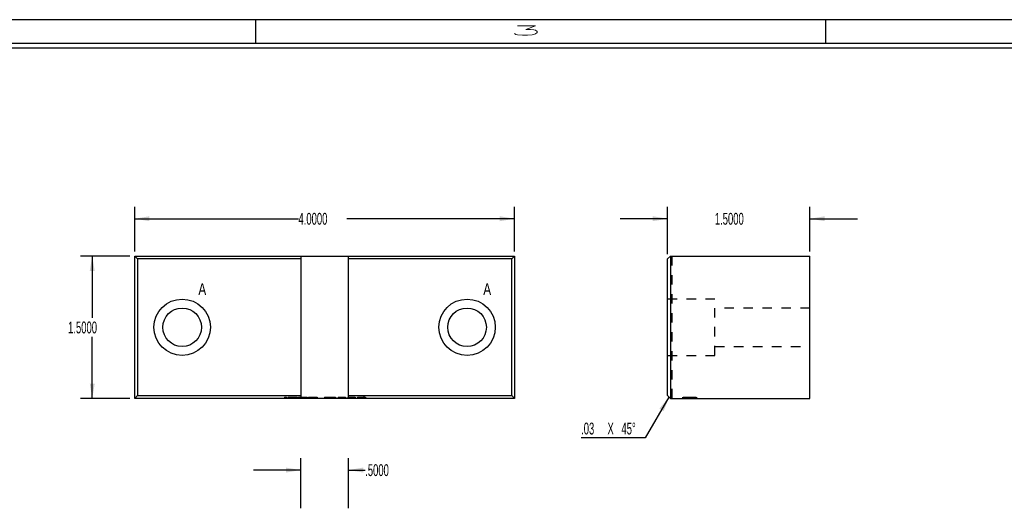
# Model space of a CAD drawing. Header units: inches. Extents: x 220 to 877, y 4 to 174.
# Tile 399 of 656: x 464.37 to 474.73, y 105.7 to 110.85. Entities that reach past the tile are written whole.
import ezdxf

# ---------------------------------------------------------------- set-up
doc = ezdxf.new("R2010")
doc.units = ezdxf.units.IN
doc.header["$LTSCALE"] = 0.5
doc.header["$MEASUREMENT"] = 0
doc.linetypes.add('HIDDEN', pattern=[0.225, 0.15, -0.075])
for name, color, linetype in [('SID-M-D', 42, 'Continuous'), ('SID-M-H', 4, 'HIDDEN'), ('SID-M-S', 105, 'Continuous')]:
    doc.layers.add(name, color=color, linetype=linetype)
doc.styles.add('R', font='ROMAND.SHX')
doc.styles.add('SLDTEXTSTYLE0', font='TXT', dxfattribs={"width": 0.595745})

# ---------------------------------------------------------------- blocks, each defined once
blk = doc.blocks.new('*U9')
at = {"layer": 'SID-M-S'}
for p, q in [((0, 22.55), (-34, 22.55)), ((-17, 22.55), (-17, 22.3)), ((-11, 22.55), (-11, 22.3)), ((0, 22.3), (-34, 22.3)), ((0, 22.25), (-34, 22.25))]:
    blk.add_line(p, q, dxfattribs=at)
at = {"layer": 'SID-M-D', "style": 'R', "width": 4}
blk.add_text('3', height=0.1, dxfattribs=at).set_placement((-14.327, 22.386))

msp = doc.modelspace()

# ---------------------------------------------------------------- linework, layer by layer
at = {"layer": 'SID-M-D'}
for p, q in [((465.57852, 108.41109), (465.57852, 108.87979)), ((469.57852, 108.41109), (469.57852, 108.87979)), ((471.18863, 108.38109), (471.18863, 108.87979)), ((472.68863, 108.41109), (472.68863, 108.87979)), ((465.57852, 108.75479), (467.30306, 108.75479)), ((469.57852, 108.75479), (467.81105, 108.75479)), ((471.18863, 108.75479), (470.68863, 108.75479)), ((472.68863, 108.75479), (473.18863, 108.75479)), ((465.52852, 108.36109), (465.00659, 108.36109)), ((465.13159, 108.36109), (465.13159, 107.7091)), ((465.13159, 106.86109), (465.13159, 107.51066)), ((465.52852, 106.86109), (465.00659, 106.86109)), ((467.32852, 105.70392), (467.32852, 106.23183)), ((467.82852, 105.70392), (467.82852, 106.23183)), ((467.32852, 106.10683), (466.82852, 106.10683)), ((467.82852, 106.10683), (468.00568, 106.10683))]:
    msp.add_line(p, q, dxfattribs=at)
at = {"layer": 'SID-M-D', "color": 0}
for p, q in [((471.20363, 106.87609), (470.95508, 106.44559)), ((470.95508, 106.44559), (470.27887, 106.44559))]:
    msp.add_line(p, q, dxfattribs=at)
at = {"layer": 'SID-M-D'}
for points in [[(465.57852, 108.75479), (465.73452, 108.72879), (465.73452, 108.78079)], [(469.57852, 108.75479), (469.42252, 108.78079), (469.42252, 108.72879)], [(471.18863, 108.75479), (471.03263, 108.78079), (471.03263, 108.72879)], [(472.68863, 108.75479), (472.84463, 108.72879), (472.84463, 108.78079)], [(465.13159, 108.36109), (465.10559, 108.20509), (465.15759, 108.20509)], [(465.13159, 106.86109), (465.15759, 107.01709), (465.10559, 107.01709)], [(467.32852, 106.10683), (467.17252, 106.13283), (467.17252, 106.08083)], [(467.82852, 106.10683), (467.98452, 106.08083), (467.98452, 106.13283)]]:
    msp.add_solid(points, dxfattribs=at)
at = {"layer": 'SID-M-D', "color": 0}
msp.add_solid([(471.20363, 106.87609), (471.10312, 106.75399), (471.14815, 106.72799)], dxfattribs=at)
at = {"layer": 'SID-M-H'}
for p, q in [((471.23863, 106.86109), (471.23863, 108.36109)), ((471.68863, 107.90799), (471.18863, 107.90799)), ((471.68863, 107.31419), (471.68863, 107.90799)), ((472.68863, 107.81409), (471.68863, 107.81409)), ((471.68863, 107.40809), (472.68863, 107.40809)), ((471.18863, 107.31419), (471.68863, 107.31419)), ((467.15442, 106.87609), (467.15442, 106.86109)), ((467.1659, 106.87609), (467.1659, 106.86109)), ((467.17739, 106.87609), (467.17739, 106.86109)), ((467.19505, 106.87609), (467.19505, 106.86109)), ((467.20742, 106.87609), (467.20742, 106.86109)), ((467.24112, 106.87609), (467.24112, 106.86109)), ((467.24154, 106.87609), (467.24154, 106.86109)), ((467.2711, 106.87609), (467.2711, 106.86109)), ((467.27632, 106.87609), (467.27632, 106.86109)), ((467.28868, 106.87609), (467.28868, 106.86109)), ((467.30281, 106.87609), (467.30281, 106.86109)), ((467.30281, 106.87609), (467.31518, 106.87609)), ((467.31518, 106.87609), (467.31518, 106.86109)), ((467.31695, 106.87609), (467.38761, 106.87609)), ((467.31695, 106.87609), (467.31695, 106.86109)), ((467.33108, 106.87609), (467.33108, 106.86109)), ((467.33332, 106.87609), (467.33332, 106.86109)), ((467.34074, 106.87609), (467.34074, 106.86109)), ((467.34485, 106.87609), (467.34485, 106.86109)), ((467.34557, 106.87609), (467.34557, 106.86109)), ((467.34731, 106.87609), (467.34731, 106.86109)), ((467.34955, 106.87609), (467.34955, 106.86109)), ((467.38054, 106.87609), (467.38054, 106.86109)), ((467.38761, 106.87609), (467.38761, 106.86109)), ((467.39291, 106.87609), (467.39291, 106.86109)), ((467.40704, 106.87609), (467.40704, 106.86109)), ((467.41941, 106.87609), (467.41941, 106.86109)), ((467.45311, 106.87609), (467.45311, 106.86109)), ((467.45353, 106.87609), (467.45353, 106.86109)), ((467.48309, 106.87609), (467.48309, 106.86109)), ((467.48831, 106.87609), (467.48831, 106.86109)), ((467.50067, 106.87609), (467.50067, 106.86109)), ((467.5784, 106.87609), (467.60659, 106.87609)), ((467.5784, 106.87609), (467.5784, 106.86109)), ((467.59077, 106.87609), (467.59077, 106.86109)), ((467.60046, 106.87609), (467.60046, 106.86109)), ((467.60623, 106.87609), (467.60623, 106.86109)), ((467.60659, 106.87609), (467.60659, 106.86109)), ((467.62111, 106.87609), (467.62111, 106.86109)), ((467.6428, 106.87609), (467.6428, 106.86109)), ((467.64542, 106.87609), (467.6428, 106.87609)), ((467.64598, 106.87609), (467.64598, 106.86109)), ((467.64995, 106.87609), (467.64995, 106.86109)), ((467.6791, 106.87609), (467.6791, 106.86109)), ((467.69147, 106.87609), (467.69147, 106.86109)), ((467.71973, 106.87609), (467.71973, 106.86109)), ((467.71973, 106.87609), (467.79746, 106.87609)), ((467.7321, 106.87609), (467.7321, 106.86109)), ((467.79746, 106.87609), (467.79746, 106.86109)), ((467.8222, 106.87609), (467.8222, 106.86109)), ((467.8222, 106.87609), (467.89993, 106.87609)), ((467.83456, 106.87609), (467.83456, 106.86109)), ((467.89993, 106.87609), (467.89993, 106.86109)), ((467.92466, 106.87609), (467.92466, 106.86109)), ((467.92466, 106.87609), (467.95168, 106.87609)), ((467.93703, 106.87609), (467.93703, 106.86109)), ((467.94688, 106.87609), (467.94688, 106.86109)), ((467.95168, 106.87609), (467.95168, 106.86109)), ((467.96115, 106.87609), (467.96115, 106.86109)), ((467.96223, 106.87609), (467.96223, 106.86109)), ((467.98196, 106.87609), (467.98196, 106.86109)), ((467.98307, 106.87609), (467.98307, 106.86109)), ((467.99709, 106.87609), (467.99709, 106.86109)), ((468.00946, 106.87609), (468.00946, 106.86109)), ((471.34731, 106.87609), (471.34731, 106.86109)), ((471.35084, 106.87609), (471.35084, 106.86109)), ((471.35291, 106.87609), (471.35291, 106.86109)), ((471.35581, 106.87609), (471.35581, 106.86109)), ((471.36144, 106.87609), (471.36144, 106.86109)), ((471.36497, 106.87609), (471.36497, 106.86109)), ((471.36884, 106.87609), (471.36884, 106.86109)), ((471.3878, 106.87609), (471.3878, 106.86109)), ((471.38785, 106.87609), (471.38785, 106.86109)), ((471.39854, 106.87609), (471.39854, 106.86109)), ((471.40121, 106.87609), (471.40121, 106.86109)), ((471.40737, 106.87609), (471.40737, 106.86109)), ((471.4109, 106.87609), (471.4109, 106.86109)), ((471.41121, 106.87609), (471.41121, 106.86109)), ((471.41267, 106.87609), (471.41267, 106.86109)), ((471.41974, 106.87609), (471.41974, 106.86109)), ((471.41979, 106.87609), (471.41979, 106.86109)), ((471.42145, 106.87609), (471.42145, 106.86109)), ((471.42148, 106.87609), (471.42148, 106.86109)), ((471.4215, 106.87609), (471.4215, 106.86109)), ((471.42277, 106.87609), (471.42277, 106.86109)), ((471.42504, 106.87609), (471.42504, 106.86109)), ((471.4273, 106.87609), (471.48863, 106.87609)), ((471.44309, 106.87609), (471.44309, 106.86109)), ((471.44361, 106.87609), (471.44361, 106.86109)), ((471.4533, 106.87609), (471.4533, 106.86109)), ((471.45438, 106.87609), (471.45438, 106.86109)), ((471.46743, 106.87609), (471.46743, 106.86109)), ((471.471, 106.87609), (471.471, 106.86109)), ((471.4745, 106.87609), (471.4745, 106.86109)), ((471.47803, 106.87609), (471.47803, 106.86109)), ((471.47892, 106.87609), (471.47892, 106.86109)), ((471.48863, 106.87609), (471.48863, 106.86109)), ((471.4904, 106.87609), (471.4904, 106.86109)), ((471.49217, 106.87609), (471.49217, 106.86109))]:
    msp.add_line(p, q, dxfattribs=at)
for points, knots in [([(467.15442, 106.87609), (467.15446, 106.87609), (467.15454, 106.87609), (467.1552, 106.87609), (467.15628, 106.87609), (467.15774, 106.87609), (467.15949, 106.87609), (467.16147, 106.87609), (467.16364, 106.87609), (467.16513, 106.87609), (467.1659, 106.87609)], [0, 0, 0, 0, 0.129096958, 0.252045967, 0.373904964, 0.501037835, 0.628170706, 0.751376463, 0.872426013, 1, 1, 1, 1]), ([(467.1659, 106.87609), (467.16667, 106.87609), (467.16817, 106.87609), (467.17035, 106.87609), (467.17232, 106.87609), (467.17407, 106.87609), (467.17552, 106.87609), (467.17664, 106.87609), (467.17725, 106.87609), (467.17734, 106.87609), (467.17739, 106.87609)], [0, 0, 0, 0, 0.127518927, 0.249985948, 0.371792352, 0.498870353, 0.625948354, 0.748491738, 0.870958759, 1, 1, 1, 1]), ([(467.19505, 106.87609), (467.19506, 106.87609), (467.19509, 106.87609), (467.19537, 106.87609), (467.19583, 106.87609), (467.19647, 106.87609), (467.19724, 106.87609), (467.19827, 106.87609), (467.19945, 106.87609), (467.20081, 106.87609), (467.20234, 106.87609), (467.20401, 106.87609), (467.20588, 106.87609), (467.20785, 106.87609), (467.20999, 106.87609), (467.21225, 106.87609), (467.21471, 106.87609), (467.21728, 106.87609), (467.22, 106.87609), (467.22278, 106.87609), (467.22565, 106.87609), (467.2286, 106.87609), (467.23162, 106.87609), (467.23472, 106.87609), (467.23789, 106.87609), (467.24003, 106.87609), (467.24112, 106.87609)], [0, 0, 0, 0, 0.06859462, 0.13324604, 0.19431259, 0.25127922, 0.30451344, 0.35423491, 0.40048059, 0.44341075, 0.48401487, 0.5232523, 0.56104237, 0.59790024, 0.63351849, 0.66831435, 0.70249567, 0.73668535, 0.77029317, 0.80343726, 0.83591295, 0.86846025, 0.90084654, 0.93346652, 0.96625758, 1, 1, 1, 1]), ([(467.24112, 106.87609), (467.24222, 106.87609), (467.2444, 106.87609), (467.24762, 106.87609), (467.25077, 106.87609), (467.25383, 106.87609), (467.25682, 106.87609), (467.25973, 106.87609), (467.26258, 106.87609), (467.26531, 106.87609), (467.26795, 106.87609), (467.27045, 106.87609), (467.2728, 106.87609), (467.27503, 106.87609), (467.27708, 106.87609), (467.27903, 106.87609), (467.28078, 106.87609), (467.28246, 106.87609), (467.28391, 106.87609), (467.28522, 106.87609), (467.28628, 106.87609), (467.28716, 106.87609), (467.28785, 106.87609), (467.28834, 106.87609), (467.28861, 106.87609), (467.28866, 106.87609), (467.28868, 106.87609)], [0, 0, 0, 0, 0.03378812, 0.06719393, 0.09986241, 0.13256661, 0.16515117, 0.19791319, 0.231319, 0.26508328, 0.29925531, 0.33439857, 0.36994282, 0.40628356, 0.44406382, 0.48299771, 0.52335445, 0.56553659, 0.60961292, 0.65639081, 0.70588549, 0.7583245, 0.81383178, 0.87279456, 0.93472223, 1, 1, 1, 1]), ([(467.38988, 106.87609), (467.3902, 106.87609), (467.39297, 106.87609), (467.39294, 106.87609), (467.39291, 106.87609)], [0, 0, 0, 0, 0.11534825, 1, 1, 1, 1]), ([(467.40704, 106.87609), (467.40706, 106.87609), (467.40708, 106.87609), (467.40736, 106.87609), (467.40782, 106.87609), (467.40846, 106.87609), (467.40923, 106.87609), (467.41027, 106.87609), (467.41144, 106.87609), (467.4128, 106.87609), (467.41433, 106.87609), (467.416, 106.87609), (467.41788, 106.87609), (467.41985, 106.87609), (467.42199, 106.87609), (467.42424, 106.87609), (467.4267, 106.87609), (467.42928, 106.87609), (467.43199, 106.87609), (467.43477, 106.87609), (467.43764, 106.87609), (467.44059, 106.87609), (467.44361, 106.87609), (467.44671, 106.87609), (467.44988, 106.87609), (467.45203, 106.87609), (467.45311, 106.87609)], [0, 0, 0, 0, 0.06859462, 0.13324604, 0.19431259, 0.25127922, 0.30451344, 0.35423491, 0.40048059, 0.44341075, 0.48401487, 0.5232523, 0.56104237, 0.59790024, 0.63351849, 0.66831435, 0.70249567, 0.73668535, 0.77029317, 0.80343726, 0.83591295, 0.86846025, 0.90084654, 0.93346652, 0.96625758, 1, 1, 1, 1]), ([(467.45311, 106.87609), (467.45421, 106.87609), (467.45639, 106.87609), (467.45961, 106.87609), (467.46276, 106.87609), (467.46582, 106.87609), (467.46882, 106.87609), (467.47173, 106.87609), (467.47457, 106.87609), (467.4773, 106.87609), (467.47995, 106.87609), (467.48244, 106.87609), (467.48479, 106.87609), (467.48702, 106.87609), (467.48907, 106.87609), (467.49103, 106.87609), (467.49277, 106.87609), (467.49445, 106.87609), (467.49591, 106.87609), (467.49722, 106.87609), (467.49827, 106.87609), (467.49916, 106.87609), (467.49984, 106.87609), (467.50034, 106.87609), (467.5006, 106.87609), (467.50065, 106.87609), (467.50067, 106.87609)], [0, 0, 0, 0, 0.03378812, 0.06719393, 0.09986241, 0.13256661, 0.16515117, 0.19791319, 0.231319, 0.26508328, 0.29925531, 0.33439857, 0.36994282, 0.40628356, 0.44406382, 0.48299771, 0.52335445, 0.56553659, 0.60961292, 0.65639081, 0.70588549, 0.7583245, 0.81383178, 0.87279456, 0.93472223, 1, 1, 1, 1]), ([(467.60623, 106.87609), (467.60865, 106.87609), (467.61332, 106.87609), (467.62008, 106.87609), (467.62633, 106.87609), (467.63206, 106.87609), (467.63727, 106.87609), (467.64196, 106.87609), (467.64616, 106.87609), (467.64873, 106.87609), (467.64995, 106.87609)], [0, 0, 0, 0, 0.16428922, 0.31740591, 0.45884361, 0.58936654, 0.70783132, 0.81577003, 0.9128799, 1, 1, 1, 1]), ([(467.64995, 106.87609), (467.65155, 106.87609), (467.6547, 106.87609), (467.65919, 106.87609), (467.66341, 106.87609), (467.6674, 106.87609), (467.67105, 106.87609), (467.67452, 106.87609), (467.67765, 106.87609), (467.68052, 106.87609), (467.68311, 106.87609), (467.68536, 106.87609), (467.68723, 106.87609), (467.68878, 106.87609), (467.69, 106.87609), (467.69083, 106.87609), (467.69138, 106.87609), (467.69144, 106.87609), (467.69147, 106.87609)], [0, 0, 0, 0, 0.06154497, 0.1216943, 0.18115486, 0.23987539, 0.29870194, 0.35764742, 0.41760484, 0.47849404, 0.54040705, 0.60234499, 0.66500433, 0.72855931, 0.79365054, 0.86053427, 0.92923596, 1, 1, 1, 1]), ([(467.95168, 106.87609), (467.95354, 106.87609), (467.9571, 106.87609), (467.96221, 106.87609), (467.96685, 106.87609), (467.97101, 106.87609), (467.9747, 106.87609), (467.97791, 106.87609), (467.98067, 106.87609), (467.98232, 106.87609), (467.98307, 106.87609)], [0, 0, 0, 0, 0.17695575, 0.33905508, 0.48631822, 0.61878092, 0.73561883, 0.83874248, 0.92645707, 1, 1, 1, 1]), ([(467.98307, 106.87609), (467.98402, 106.87609), (467.9859, 106.87609), (467.98862, 106.87609), (467.9912, 106.87609), (467.99365, 106.87609), (467.99596, 106.87609), (467.99815, 106.87609), (468.00019, 106.87609), (468.00209, 106.87609), (468.00384, 106.87609), (468.00534, 106.87609), (468.00659, 106.87609), (468.00767, 106.87609), (468.00845, 106.87609), (468.00903, 106.87609), (468.0094, 106.87609), (468.00944, 106.87609), (468.00946, 106.87609)], [0, 0, 0, 0, 0.06248134, 0.12349038, 0.18341109, 0.24315322, 0.30212674, 0.36170967, 0.42184229, 0.4829319, 0.54455225, 0.60568072, 0.66767974, 0.72998439, 0.79455092, 0.86034562, 0.92890736, 1, 1, 1, 1]), ([(467.99709, 106.87609), (467.99645, 106.87609), (467.99548, 106.87609), (467.99108, 106.87609), (467.98851, 106.87609), (467.9876, 106.87609)], [0, 0, 0, 0, 0.55969254, 0.8424056, 1, 1, 1, 1]), ([(471.35291, 106.87609), (471.35317, 106.87609), (471.35369, 106.87609), (471.35472, 106.87609), (471.35594, 106.87609), (471.35734, 106.87609), (471.35896, 106.87609), (471.36075, 106.87609), (471.36275, 106.87609), (471.36493, 106.87609), (471.36726, 106.87609), (471.36977, 106.87609), (471.37241, 106.87609), (471.3752, 106.87609), (471.37815, 106.87609), (471.38124, 106.87609), (471.38447, 106.87609), (471.38668, 106.87609), (471.3878, 106.87609)], [0, 0, 0, 0, 0.06248134, 0.12349038, 0.18341109, 0.24315322, 0.30212674, 0.36170967, 0.42184229, 0.4829319, 0.54455225, 0.60568072, 0.66767974, 0.72998439, 0.79455092, 0.86034562, 0.92890736, 1, 1, 1, 1]), ([(471.3878, 106.87609), (471.38893, 106.87609), (471.39115, 106.87609), (471.39439, 106.87609), (471.39749, 106.87609), (471.40044, 106.87609), (471.40322, 106.87609), (471.40587, 106.87609), (471.40836, 106.87609), (471.41068, 106.87609), (471.41284, 106.87609), (471.41483, 106.87609), (471.41663, 106.87609), (471.41824, 106.87609), (471.41964, 106.87609), (471.42089, 106.87609), (471.42194, 106.87609), (471.42249, 106.87609), (471.42277, 106.87609)], [0, 0, 0, 0, 0.07011889, 0.13719235, 0.20201618, 0.26463141, 0.32611655, 0.3860103, 0.44581185, 0.5052977, 0.56463328, 0.62428263, 0.68390203, 0.74395277, 0.80538773, 0.86838803, 0.93308403, 1, 1, 1, 1])]:
    msp.add_open_spline(points, degree=3, knots=knots, dxfattribs=at)
at = {"layer": 'SID-M-S'}
for p, q in [((465.57852, 108.36109), (465.60852, 108.33109)), ((465.57852, 108.36109), (469.57852, 108.36109)), ((465.57852, 106.86109), (465.57852, 108.36109)), ((467.32852, 108.36109), (467.32852, 106.86109)), ((467.82852, 106.86109), (467.82852, 108.36109)), ((469.54852, 108.33109), (469.57852, 108.36109)), ((469.57852, 108.36109), (469.57852, 106.86109)), ((471.18863, 108.33109), (471.21863, 108.36109)), ((471.21863, 108.36109), (471.21863, 106.86109)), ((471.21863, 108.36109), (472.68863, 108.36109)), ((472.68863, 106.86109), (472.68863, 108.36109)), ((465.60852, 108.33109), (465.60852, 106.89109)), ((467.32852, 108.33109), (465.60852, 108.33109)), ((469.54852, 108.33109), (467.82852, 108.33109)), ((469.54852, 106.89109), (469.54852, 108.33109)), ((471.18863, 106.89109), (471.18863, 108.33109)), ((465.57852, 106.86109), (465.60852, 106.89109)), ((465.60852, 106.89109), (467.32852, 106.89109)), ((467.82852, 106.89109), (469.54852, 106.89109)), ((469.54852, 106.89109), (469.57852, 106.86109)), ((471.18863, 106.89109), (471.21863, 106.86109)), ((469.57852, 106.86109), (465.57852, 106.86109)), ((471.21863, 106.86109), (472.68863, 106.86109))]:
    msp.add_line(p, q, dxfattribs=at)
for centre, radius in [((466.07852, 107.61109), 0.2969), ((469.07852, 107.61109), 0.2969), ((466.07852, 107.61109), 0.203), ((469.07852, 107.61109), 0.203)]:
    msp.add_circle(centre, radius, dxfattribs=at)

# ---------------------------------------------------------------- block references
at = {"layer": 'SID-M-D'}
msp.add_blockref('*U9', (483.85171, 88.30167), dxfattribs=at)

# ---------------------------------------------------------------- texts
at = {"layer": 'SID-M-D', "style": 'SLDTEXTSTYLE0', "width": 0.75}
for p in [(466.24847, 107.94979), (469.24847, 107.94979)]:
    msp.add_text('A', height=0.125, dxfattribs=at).set_placement(p)
at = {"layer": 'SID-M-D', "char_height": 0.125, "attachment_point": 1, "style": 'SLDTEXTSTYLE0'}
for s, insert in [('4.0000', (467.30306, 108.81671)), ('1.5000', (471.68691, 108.81671)), ('1.5000', (464.87759, 107.67179)), ('.5000', (468.00568, 106.16875))]:
    msp.add_mtext(s, dxfattribs=dict(at, insert=insert))
at = {"layer": 'SID-M-D', "color": 0, "char_height": 0.125, "attachment_point": 1, "style": 'SLDTEXTSTYLE0'}
for s, insert in [('.03', (470.27887, 106.60672)), ('X', (470.55665, 106.60672)), ('45°', (470.70369, 106.60672))]:
    msp.add_mtext(s, dxfattribs=dict(at, insert=insert))

doc.saveas('drawing.dxf')
